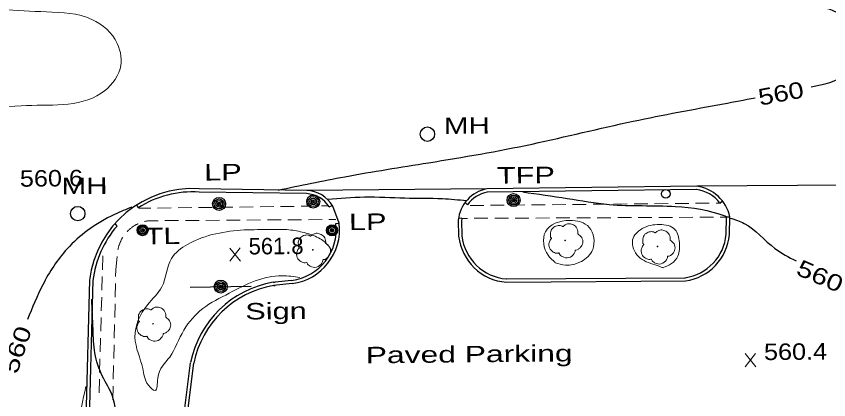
# Model space of a CAD drawing. Extents: x 2361708 to 2370558, y 6977955 to 6991887.
# Drawn here: x 2366568.1 to 2366805.9, y 6985804.2 to 6985916.3 of the extents above; entities that cross this region are included whole.
import ezdxf
from ezdxf.enums import TextEntityAlignment as Align

# ---------------------------------------------------------------- set-up
doc = ezdxf.new("R2010")
doc.units = 0
doc.header["$LTSCALE"] = 1.9
for name, color, linetype, lineweight in [('13', 7, 'Continuous', 13), ('2', 7, 'Continuous', 25), ('20', 7, 'Continuous', 25), ('21', 7, 'Continuous', 25), ('23', 7, 'Continuous', 25), ('29', 7, 'Continuous', 13), ('31', 7, 'Continuous', 13), ('35', 7, 'Continuous', 13)]:
    doc.layers.add(name, color=color, linetype=linetype, lineweight=lineweight)

msp = doc.modelspace()

# ---------------------------------------------------------------- linework, layer by layer
at = {"layer": '13'}
for p, q in [((2366631.495, 6985860.522), (2366627.496, 6985860.474)), ((2366637.495, 6985860.599), (2366633.496, 6985860.551)), ((2366643.495, 6985860.676), (2366639.495, 6985860.628)), ((2366649.494, 6985860.753), (2366645.495, 6985860.705)), ((2366655.494, 6985860.83), (2366651.494, 6985860.782)), ((2366659.494, 6985860.888), (2366657.494, 6985860.86)), ((2366704.954, 6985861.031), (2366700.955, 6985860.983)), ((2366710.954, 6985861.098), (2366706.954, 6985861.05)), ((2366716.954, 6985861.156), (2366712.954, 6985861.117)), ((2366722.953, 6985861.213), (2366718.954, 6985861.175)), ((2366728.953, 6985861.27), (2366724.953, 6985861.232)), ((2366734.953, 6985861.327), (2366730.953, 6985861.289)), ((2366740.953, 6985861.384), (2366736.953, 6985861.346)), ((2366746.952, 6985861.441), (2366742.953, 6985861.403)), ((2366752.952, 6985861.498), (2366748.952, 6985861.46)), ((2366758.952, 6985861.555), (2366754.952, 6985861.517)), ((2366764.952, 6985861.612), (2366760.952, 6985861.574)), ((2366770.951, 6985861.669), (2366766.952, 6985861.631)), ((2366774.171, 6985861.7), (2366772.951, 6985861.688)), ((2366607.497, 6985860.233), (2366603.907, 6985860.189)), ((2366613.497, 6985860.301), (2366609.497, 6985860.252)), ((2366619.497, 6985860.378), (2366615.497, 6985860.329)), ((2366625.496, 6985860.445), (2366621.497, 6985860.397)), ((2366615.642, 6985856.601), (2366611.642, 6985856.573)), ((2366621.642, 6985856.638), (2366617.642, 6985856.61)), ((2366627.642, 6985856.685), (2366623.642, 6985856.657)), ((2366633.642, 6985856.722), (2366629.642, 6985856.694)), ((2366639.642, 6985856.769), (2366635.642, 6985856.741)), ((2366645.642, 6985856.806), (2366641.642, 6985856.778)), ((2366651.642, 6985856.843), (2366647.642, 6985856.815)), ((2366657.642, 6985856.88), (2366653.642, 6985856.852)), ((2366661.642, 6985856.898), (2366659.642, 6985856.889)), ((2366698.42, 6985857.239), (2366700.15, 6985857.245)), ((2366702.15, 6985857.254), (2366706.15, 6985857.272)), ((2366708.15, 6985857.281), (2366712.15, 6985857.299)), ((2366714.15, 6985857.308), (2366718.15, 6985857.326)), ((2366720.15, 6985857.335), (2366724.15, 6985857.353)), ((2366726.15, 6985857.363), (2366730.15, 6985857.381)), ((2366732.15, 6985857.39), (2366736.15, 6985857.408)), ((2366738.15, 6985857.417), (2366742.151, 6985857.435)), ((2366744.15, 6985857.444), (2366748.15, 6985857.462)), ((2366750.151, 6985857.471), (2366754.15, 6985857.489)), ((2366756.151, 6985857.498), (2366760.15, 6985857.516)), ((2366762.15, 6985857.525), (2366766.15, 6985857.543)), ((2366768.15, 6985857.552), (2366772.151, 6985857.571)), ((2366774.151, 6985857.579), (2366775.971, 6985857.577)), ((2366593.378, 6985842.238), (2366593.49, 6985846.24)), ((2366597.692, 6985846.059), (2366597.278, 6985842.245)), ((2366597.278, 6985842.245), (2366597.237, 6985840.245)), ((2366593.205, 6985836.236), (2366593.317, 6985840.238)), ((2366597.186, 6985838.244), (2366597.094, 6985834.243)), ((2366593.042, 6985830.234), (2366593.154, 6985834.235)), ((2366597.053, 6985832.243), (2366596.961, 6985828.242)), ((2366592.869, 6985824.233), (2366592.981, 6985828.234)), ((2366596.91, 6985826.241), (2366596.818, 6985822.24)), ((2366592.706, 6985818.23), (2366592.818, 6985822.232)), ((2366596.777, 6985820.24), (2366596.685, 6985816.238)), ((2366592.533, 6985812.228), (2366592.645, 6985816.23)), ((2366596.634, 6985814.238), (2366596.542, 6985810.237)), ((2366592.371, 6985806.227), (2366592.483, 6985810.228)), ((2366596.502, 6985808.236), (2366596.41, 6985804.235))]:
    msp.add_line(p, q, dxfattribs=at)
for points in [[(2366609.642, 6985856.554), (2366606.893, 6985856.537), (2366606.712, 6985856.516), (2366606.533, 6985856.484), (2366606.353, 6985856.462), (2366606.173, 6985856.421), (2366605.994, 6985856.389), (2366605.824, 6985856.347), (2366605.665, 6985856.305)], [(2366603.78, 6985855.658), (2366603.76, 6985855.648), (2366603.601, 6985855.566), (2366603.442, 6985855.485), (2366603.273, 6985855.403), (2366603.114, 6985855.311), (2366602.964, 6985855.23), (2366602.806, 6985855.138), (2366602.647, 6985855.037), (2366602.497, 6985854.946), (2366602.348, 6985854.844), (2366602.189, 6985854.742), (2366602.05, 6985854.631), (2366601.901, 6985854.53), (2366601.752, 6985854.419), (2366601.613, 6985854.307), (2366601.474, 6985854.186), (2366601.336, 6985854.074), (2366601.197, 6985853.953), (2366601.068, 6985853.832), (2366600.939, 6985853.701), (2366600.8, 6985853.579), (2366600.681, 6985853.448), (2366600.563, 6985853.327)], [(2366599.348, 6985851.745), (2366599.338, 6985851.735), (2366599.239, 6985851.584), (2366599.151, 6985851.423), (2366599.062, 6985851.272), (2366598.974, 6985851.112), (2366598.895, 6985850.951), (2366598.807, 6985850.79), (2366598.728, 6985850.619), (2366598.65, 6985850.459), (2366598.582, 6985850.288), (2366598.513, 6985850.127), (2366598.444, 6985849.957), (2366598.386, 6985849.786), (2366598.318, 6985849.615), (2366598.259, 6985849.445), (2366598.211, 6985849.264), (2366598.153, 6985849.094), (2366598.105, 6985848.923), (2366598.066, 6985848.743), (2366598.018, 6985848.573), (2366597.98, 6985848.392), (2366597.941, 6985848.212), (2366597.913, 6985848.041)]]:
    msp.add_lwpolyline(points, dxfattribs=at)
at = {"layer": '2'}
for p, q in [((2366653.14, 6985865.418), (2366621.694, 6985865.879)), ((2366705.869, 6985865.85), (2366653.14, 6985865.418)), ((2366767.334, 6985866.625), (2366705.869, 6985865.85)), ((2366767.343, 6985865.665), (2366705.878, 6985864.89)), ((2366820.473, 6985867.011), (2366767.334, 6985866.625)), ((2366653.129, 6985864.458), (2366621.684, 6985864.918)), ((2366603.836, 6985860.309), (2366603.468, 6985861.195)), ((2366659.736, 6985860.621), (2366660.633, 6985860.959)), ((2366662.662, 6985855.808), (2366660.765, 6985860.771)), ((2366700.153, 6985861.175), (2366699.476, 6985861.859)), ((2366774.071, 6985861.719), (2366774.815, 6985862.326)), ((2366661.713, 6985855.699), (2366662.662, 6985855.848)), ((2366697.515, 6985856.72), (2366697.61, 6985851.991)), ((2366698.56, 6985857.31), (2366697.6, 6985857.241)), ((2366698.475, 6985856.739), (2366698.57, 6985852.01)), ((2366775.899, 6985852.506), (2366776.009, 6985857.727)), ((2366776.009, 6985857.727), (2366776.969, 6985857.706)), ((2366776.859, 6985852.485), (2366776.969, 6985857.706)), ((2366597.657, 6985854.979), (2366597.08, 6985855.754)), ((2366589.607, 6985839.162), (2366587.783, 6985772.281)), ((2366590.567, 6985839.131), (2366588.744, 6985772.251)), ((2366711.559, 6985839.543), (2366763.968, 6985839.902)), ((2366643.405, 6985838.584), (2366643.935, 6985838.619)), ((2366648.859, 6985838.166), (2366643.474, 6985837.625)), ((2366643.474, 6985837.625), (2366643.944, 6985837.659)), ((2366648.74, 6985839.115), (2366643.935, 6985838.619)), ((2366711.568, 6985838.583), (2366763.978, 6985838.942)), ((2366614.188, 6985775.083), (2366619.138, 6985815.042)), ((2366615.139, 6985774.962), (2366620.089, 6985814.921))]:
    msp.add_line(p, q, dxfattribs=at)
for centre, radius, start, end in [((2366619.737, 6985835.602), 30.34, 86.30166, 173.2617), ((2366652.71, 6985856.133), 9.294, 29.92805, 87.34601), ((2366707.697, 6985855.79), 10.225, 100.30283, 174.78036), ((2366765.814, 6985855.319), 10.448, 37.76397, 82.34274), ((2366765.814, 6985855.319), 11.408, 12.08097, 82.34274), ((2366619.737, 6985835.602), 29.38, 86.30166, 122.7729), ((2366652.71, 6985856.133), 8.334, 32.56353, 87.34601), ((2366707.697, 6985855.79), 9.265, 100.30283, 144.48354), ((2366646.801, 6985853.997), 15.965, 277.4091, 6.5134), ((2366707.697, 6985855.79), 9.265, 170.54429, 174.78036), ((2366765.814, 6985855.319), 10.448, 12.08097, 12.75003), ((2366619.737, 6985835.602), 29.38, 138.7282, 173.2617), ((2366646.801, 6985853.997), 15.005, 277.4091, 6.5134), ((2366712.738, 6985853.771), 15.232, 186.71014, 265.59595), ((2366712.738, 6985853.771), 14.272, 186.71014, 265.59595), ((2366761.853, 6985853.86), 14.109, 278.10554, 354.76323), ((2366761.853, 6985853.86), 15.069, 278.10554, 354.76323), ((2366648.417, 6985809.138), 29.872, 99.84346, 168.46247), ((2366648.417, 6985809.138), 28.912, 99.84346, 168.46247)]:
    msp.add_arc(centre, radius, start, end, dxfattribs=at)
at = {"layer": '20'}
for centre, radius in [((2366688.475, 6985881.845), 2.1), ((2366627.506, 6985861.464), 1.9), ((2366627.506, 6985861.464), 1.442), ((2366655.041, 6985862.156), 1.9), ((2366655.041, 6985862.156), 1.442), ((2366655.041, 6985862.156), 0.973), ((2366713.68, 6985862.594), 1.9), ((2366713.68, 6985862.594), 1.442), ((2366713.68, 6985862.594), 0.973), ((2366713.68, 6985862.594), 0.539), ((2366586.151, 6985858.63), 2.1), ((2366627.506, 6985861.464), 0.973), ((2366627.506, 6985861.464), 0.539), ((2366627.506, 6985861.464), 0.192), ((2366655.041, 6985862.156), 0.539), ((2366655.041, 6985862.156), 0.192), ((2366713.68, 6985862.594), 0.192), ((2366605.119, 6985853.78), 1.6), ((2366605.119, 6985853.78), 1.3), ((2366605.119, 6985853.78), 1), ((2366605.119, 6985853.78), 0.539), ((2366605.119, 6985853.78), 0.192), ((2366660.542, 6985853.748), 1.6), ((2366660.542, 6985853.748), 1.3), ((2366660.542, 6985853.748), 1), ((2366660.542, 6985853.748), 0.539), ((2366660.542, 6985853.748), 0.192)]:
    msp.add_circle(centre, radius, dxfattribs=at)
at = {"layer": '21'}
msp.add_line((2366619.077, 6985837.162), (2366636.896, 6985837.432), dxfattribs=at)
for radius in [1.9, 1.442, 0.973, 0.539, 0.192]:
    msp.add_circle((2366627.987, 6985837.297), radius, dxfattribs=at)
at = {"layer": '23'}
msp.add_circle((2366758.225, 6985864.408), 1.3, dxfattribs=at)
at = {"layer": '29'}
for centre in [(2366728.773, 6985850.807), (2366755.781, 6985848.994), (2366654.956, 6985848.024), (2366608.189, 6985826.448)]:
    msp.add_circle(centre, 0.1, dxfattribs=at)
for points in [[(2366724.807, 6985851.379), (2366724.827, 6985851.39), (2366724.746, 6985851.459), (2366724.51, 6985852.087), (2366724.548, 6985853.367), (2366725.436, 6985854.666), (2366726.741, 6985855.148), (2366727.863, 6985854.959), (2366728.095, 6985854.831), (2366728.165, 6985854.832), (2366728.214, 6985854.872), (2366728.561, 6985855.166), (2366729.427, 6985855.614), (2366730.638, 6985855.545), (2366731.754, 6985854.956), (2366732.487, 6985853.533), (2366732.495, 6985852.673)], [(2366751.816, 6985849.566), (2366751.836, 6985849.577), (2366751.755, 6985849.646), (2366751.519, 6985850.274), (2366751.557, 6985851.554), (2366752.444, 6985852.853), (2366753.75, 6985853.335), (2366754.872, 6985853.146), (2366755.103, 6985853.018), (2366755.173, 6985853.019), (2366755.223, 6985853.059), (2366755.57, 6985853.353), (2366756.436, 6985853.801), (2366757.647, 6985853.732), (2366758.762, 6985853.143), (2366759.496, 6985851.72), (2366759.504, 6985850.86)], [(2366650.99, 6985848.597), (2366651.01, 6985848.607), (2366650.929, 6985848.676), (2366650.693, 6985849.304), (2366650.731, 6985850.584), (2366651.619, 6985851.883), (2366652.924, 6985852.365), (2366654.046, 6985852.176), (2366654.277, 6985852.048), (2366654.347, 6985852.049), (2366654.397, 6985852.089), (2366654.745, 6985852.383), (2366655.61, 6985852.831), (2366656.821, 6985852.762), (2366657.936, 6985852.173), (2366658.67, 6985850.75), (2366658.678, 6985849.89)], [(2366732.485, 6985852.693), (2366733.625, 6985851.633), (2366733.91, 6985850.046), (2366733.203, 6985848.719), (2366732.548, 6985848.173), (2366731.88, 6985847.957), (2366731.73, 6985847.946), (2366731.711, 6985847.835), (2366731.39, 6985846.932), (2366729.851, 6985845.767), (2366727.958, 6985846.05), (2366727.059, 6985846.991), (2366726.988, 6985847.12), (2366726.868, 6985847.099), (2366725.656, 6985847.217), (2366724.387, 6985848.216), (2366724.042, 6985849.852), (2366724.412, 6985850.876), (2366724.738, 6985851.319), (2366724.807, 6985851.369)], [(2366658.668, 6985849.91), (2366659.808, 6985848.851), (2366660.093, 6985847.263), (2366659.386, 6985845.936), (2366658.731, 6985845.39), (2366658.063, 6985845.174), (2366657.913, 6985845.162), (2366657.894, 6985845.052), (2366657.573, 6985844.149), (2366656.034, 6985842.985), (2366654.141, 6985843.266), (2366653.242, 6985844.208), (2366653.171, 6985844.337), (2366653.051, 6985844.316), (2366651.84, 6985844.434), (2366650.57, 6985845.433), (2366650.225, 6985847.07), (2366650.595, 6985848.093), (2366650.921, 6985848.536), (2366650.99, 6985848.587)], [(2366759.494, 6985850.879), (2366760.634, 6985849.82), (2366760.919, 6985848.233), (2366760.212, 6985846.907), (2366759.557, 6985846.36), (2366758.889, 6985846.144), (2366758.739, 6985846.132), (2366758.72, 6985846.022), (2366758.399, 6985845.119), (2366756.859, 6985843.954), (2366754.966, 6985844.236), (2366754.068, 6985845.178), (2366753.996, 6985845.307), (2366753.877, 6985845.286), (2366752.666, 6985845.405), (2366751.396, 6985846.403), (2366751.05, 6985848.039), (2366751.421, 6985849.063), (2366751.746, 6985849.506), (2366751.816, 6985849.556)], [(2366604.224, 6985827.021), (2366604.243, 6985827.031), (2366604.163, 6985827.1), (2366603.926, 6985827.728), (2366603.964, 6985829.008), (2366604.852, 6985830.307), (2366606.158, 6985830.789), (2366607.279, 6985830.6), (2366607.511, 6985830.472), (2366607.581, 6985830.473), (2366607.63, 6985830.513), (2366607.977, 6985830.806), (2366608.843, 6985831.255), (2366610.054, 6985831.186), (2366611.169, 6985830.597), (2366611.903, 6985829.174), (2366611.911, 6985828.314)], [(2366611.901, 6985828.333), (2366613.041, 6985827.274), (2366613.327, 6985825.687), (2366612.619, 6985824.361), (2366611.964, 6985823.814), (2366611.296, 6985823.598), (2366611.146, 6985823.586), (2366611.127, 6985823.476), (2366610.806, 6985822.573), (2366609.267, 6985821.408), (2366607.374, 6985821.69), (2366606.475, 6985822.632), (2366606.404, 6985822.761), (2366606.284, 6985822.74), (2366605.073, 6985822.858), (2366603.803, 6985823.857), (2366603.458, 6985825.493), (2366603.828, 6985826.517), (2366604.154, 6985826.96), (2366604.224, 6985827.011)]]:
    msp.add_spline(points, degree=3, dxfattribs=at)
at = {"layer": '31'}
for p, q in [((2366633.736, 6985844.712), (2366630.619, 6985848.563)), ((2366630.656, 6985844.683), (2366633.7, 6985848.592)), ((2366781.458, 6985813.817), (2366784.5, 6985817.726)), ((2366784.537, 6985813.846), (2366781.421, 6985817.697))]:
    msp.add_line(p, q, dxfattribs=at)
at = {"layer": '31', "lineweight": 25}
for points in [[(2366800.79, 6985895.635), (2366810.994, 6985899.452), (2366815.025, 6985905.721), (2366814.224, 6985912.034), (2366807.178, 6985917.887), (2366792.261, 6985920.665), (2366773.6, 6985922.757), (2366750.537, 6985927.158), (2366733.687, 6985933.338), (2366725.751, 6985938.163), (2366722.032, 6985940.168)], [(2366644.789, 6985865.489), (2366664.303, 6985869.414), (2366688.795, 6985873.488), (2366719.084, 6985878.966), (2366748.662, 6985885.638), (2366775.125, 6985890.72), (2366784.379, 6985892.468)], [(2366659.215, 6985862.866), (2366670.039, 6985863.499), (2366681.902, 6985863.212), (2366692.855, 6985863.006), (2366699.951, 6985862.464)], [(2366716.367, 6985864.97), (2366729.396, 6985863.064), (2366741.624, 6985861.31), (2366761.07, 6985860.725), (2366775.507, 6985857.932), (2366775.879, 6985857.786)], [(2366601.974, 6985860.551), (2366596.934, 6985858.392), (2366589.019, 6985853.687), (2366583.03, 6985848.3), (2366575.909, 6985837.811), (2366571.455, 6985827.689)], [(2366777.053, 6985857.337), (2366781.189, 6985855.736), (2366790.148, 6985848.451), (2366796.363, 6985844.82)], [(2366597.355, 6985796.374), (2366596.31, 6985805.264), (2366593.425, 6985811.037), (2366591.14, 6985817.896), (2366590.634, 6985824.821), (2366590.22, 6985833.628)]]:
    msp.add_spline(points, degree=3, dxfattribs=at)
at = {"layer": '35'}
for points in [[(2366483.032, 6985878.08), (2366503.474, 6985883.244), (2366540.6, 6985884.818), (2366569.631, 6985890.145), (2366593.007, 6985893.817), (2366598.539, 6985900.96), (2366597.719, 6985908.322), (2366590.312, 6985915.392), (2366576.98, 6985917.586), (2366551.121, 6985919.45), (2366529.561, 6985922.464), (2366507.43, 6985924.594), (2366491.644, 6985925.154), (2366484.321, 6985926.434)], [(2366725.894, 6985844.32), (2366723.764, 6985846.47), (2366722.979, 6985853.262), (2366730.087, 6985856.65), (2366735.797, 6985854.604), (2366736.829, 6985848.114), (2366733.551, 6985844.642), (2366730.511, 6985843.634), (2366728.842, 6985843.547), (2366725.895, 6985844.249)], [(2366651.132, 6985839.968), (2366645.917, 6985840.448), (2366638.071, 6985838.943), (2366630.435, 6985835.35), (2366622.728, 6985830.857), (2366617.217, 6985824.594), (2366613.052, 6985816.714), (2366609.561, 6985810.531), (2366608.785, 6985806.913), (2366606.82, 6985808.474), (2366605.143, 6985813.398), (2366602.886, 6985822.507), (2366606.526, 6985831.963), (2366610.796, 6985837.234), (2366613.578, 6985845.48), (2366618.298, 6985849.636), (2366626.58, 6985852.735), (2366634.84, 6985853.843), (2366642.639, 6985853.958), (2366647.96, 6985853.888), (2366652.408, 6985853.071), (2366656.633, 6985851.52), (2366659.596, 6985849.119), (2366660.448, 6985847.787)], [(2366757.431, 6985842.809), (2366755.112, 6985843.638), (2366750.239, 6985846.071), (2366748.523, 6985850.925), (2366751.311, 6985854.232), (2366756.41, 6985855.421), (2366760.914, 6985854.003), (2366762.191, 6985850.165), (2366761.758, 6985846.201), (2366759.919, 6985844.033), (2366757.37, 6985842.879)], [(2366588.512, 6985808.11), (2366585.858, 6985795.934), (2366580.718, 6985774.904), (2366576.671, 6985751.505), (2366571.095, 6985728.96), (2366565.001, 6985711.532), (2366557.29, 6985698.927), (2366549.904, 6985690.107), (2366543.496, 6985683.506), (2366536.13, 6985678.875), (2366532.696, 6985677.212), (2366527.909, 6985676.887)]]:
    msp.add_spline(points, degree=3, dxfattribs=at)

# ---------------------------------------------------------------- texts
at = {"layer": '2', "width": 1.45}
msp.add_text('Paved Parking', height=4.8, rotation=0.545, dxfattribs=at).set_placement((2366670.442, 6985814.87))
at = {"layer": '20'}
for s, width, p in [('  MH', 1.35, (2366688.475, 6985881.845)), ('  LP', 1.4, (2366618.162, 6985868.236)), ('  TFP', 1.4, (2366703.824, 6985867.351)), ('  MH', 1.35, (2366576.608, 6985864.24)), ('  LP', 1.4, (2366660.541, 6985853.748)), ('  TL', 1.4, (2366600.728, 6985849.618)), ('Sign', 1.4, (2366635.188, 6985827.675))]:
    msp.add_text(s, height=4.8, rotation=0.545, dxfattribs=dict(at, width=width)).set_placement(p)
at = {"layer": '31'}
for rotation, width, p in [(10.632, 1.25, (2366792.357, 6985891.4)), (336.539, 1.3, (2366802.4, 6985838.179)), (71.524, 1.3, (2366570.573, 6985818.101))]:
    msp.add_text(' 560 ', height=4.8, rotation=rotation, dxfattribs=dict(at, width=width)).set_placement(p, align=Align.CENTER)
at = {"layer": '31', "width": 1.15}
for s, p in [('560.6', (2366569.226, 6985866.479)), ('560.4', (2366786.979, 6985815.809))]:
    msp.add_text(s, height=4.8, rotation=0.545, dxfattribs=at).set_placement(p)
at = {"layer": '31'}
msp.add_text('561.8', height=4.8, rotation=0.545, dxfattribs=at).set_placement((2366636.178, 6985846.676))

doc.saveas('drawing.dxf')
